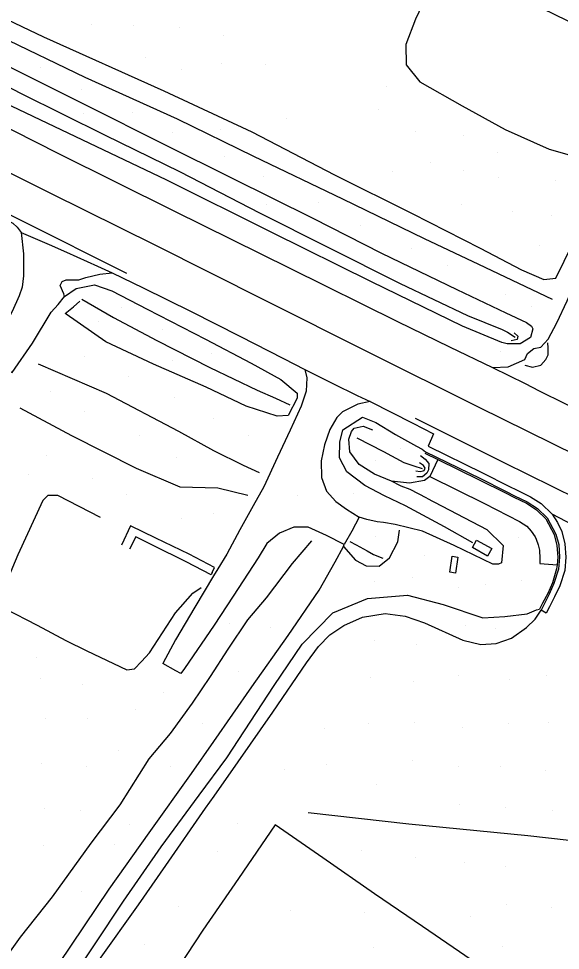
# Model space of a CAD drawing. Extents: x 1497074 to 1501343, y 481943 to 486114.
# Drawn here: x 1498919.7 to 1499095.8, y 482971.9 to 483274.9 of the extents above; entities that cross this region are included whole.
import ezdxf

# ---------------------------------------------------------------- set-up
doc = ezdxf.new("R2010")
doc.units = 0
doc.layers.add('PH Exist DTM Breakline', color=7, linetype='Continuous')
doc.layers.add('PH Exist DTM Point', color=7, linetype='Continuous')

msp = doc.modelspace()

# ---------------------------------------------------------------- linework, layer by layer
at = {"layer": 'PH Exist DTM Breakline'}
for points in [[(1498784.48, 483305.56), (1498813.75, 483290.11), (1498836.74, 483278.75), (1498855.38, 483269.63), (1498870.37, 483262.48), (1498896.52, 483249.33), (1498932.48, 483231.16), (1498970.2, 483212.38), (1499007.88, 483193.7), (1499042.83, 483176.44), (1499059.71, 483168.11), (1499073.74, 483161.49), (1499084.32, 483156.22), (1499088.85, 483153.89), (1499097.24, 483149.7), (1499106.66, 483144.98), (1499130.6, 483132.9), (1499159.76, 483118.26), (1499189.77, 483103.13), (1499214.09, 483091.09), (1499221.98, 483087.51), (1499239.54, 483078.85), (1499250.66, 483073.18)], [(1498778.21, 483294.55), (1498798.27, 483283.96), (1498815.21, 483275.38), (1498841.69, 483262.26), (1498865.88, 483250.33), (1498898.85, 483233.7), (1498930.11, 483218.13), (1498963.92, 483201.29), (1498999.71, 483183.39), (1499033.19, 483166.5), (1499069.03, 483148.6), (1499101.11, 483132.81), (1499139.53, 483113.67), (1499175.07, 483095.88), (1499208.2, 483079.36), (1499243.67, 483061.67)], [(1499116.19, 483263.58), (1499101.88, 483272.31), (1499078.28, 483283.89), (1499061.03, 483291.76), (1499057, 483291.43), (1499055.94, 483290.1), (1499048.7, 483274.69), (1499045.55, 483266.52), (1499045.64, 483259.89), (1499050.14, 483254.28), (1499063.8, 483246.49), (1499077.78, 483238.85), (1499092.15, 483232.4), (1499102.46, 483229.52)], [(1499093.22, 483183.55), (1499086.56, 483186.71), (1499069.25, 483194.92), (1499051.6, 483203.28), (1499025.08, 483216.21), (1498996.15, 483230.1), (1498971.36, 483242.15), (1498941.34, 483255.79), (1498913.39, 483269.21), (1498889.05, 483280.41), (1498880.91, 483284.14), (1498877.98, 483285.66), (1498873.45, 483288.04)], [(1498891.33, 483288.11), (1498899.51, 483282.51), (1498927.8, 483268.93), (1498966.91, 483251.44), (1498995.48, 483238.1), (1499022.34, 483224.12), (1499047.55, 483211.49), (1499069.72, 483200.24), (1499083.08, 483193.22), (1499090.34, 483190.11), (1499094.29, 483190.52), (1499099.66, 483201.57)], [(1498773.02, 483282.96), (1498807.62, 483265.68), (1498836.05, 483251.37), (1498863.12, 483237.95), (1498892.55, 483223.23), (1498920.68, 483209.2), (1498954.79, 483192.12)], [(1498771.12, 483280.88), (1498778.23, 483277.6), (1498794.48, 483269.68), (1498815.26, 483259.32), (1498829.09, 483252.35), (1498833.9, 483249.81), (1498842.56, 483245.19), (1498844.51, 483242.8), (1498852.91, 483238.85), (1498857.31, 483236.71), (1498858.96, 483237.01), (1498864.39, 483234.59), (1498877.56, 483228.47), (1498893.39, 483220.7), (1498908.11, 483213.49), (1498917.8, 483208.4), (1498919.18, 483207.03), (1498920.55, 483205.3)], [(1499076.69, 483169.61), (1499063.95, 483174.86), (1499034.34, 483189.34), (1499002.04, 483205.39), (1498967.65, 483222.49), (1498931.51, 483239.7), (1498898.44, 483255.46), (1498876.77, 483266.65), (1498873.27, 483270.33), (1498872.71, 483274.37), (1498874.03, 483277.03)], [(1498882.07, 483277.13), (1498908.62, 483263.2), (1498940.97, 483247.1), (1498967.33, 483233.83), (1498988.84, 483223.09), (1499015.29, 483209.96), (1499037.68, 483198.61), (1499062.09, 483186.77), (1499077.99, 483179.21), (1499084.76, 483176.04), (1499086.42, 483174.84), (1499086.81, 483173.98), (1499086.08, 483171.22), (1499082.66, 483169.15), (1499078.47, 483169.11), (1499076.69, 483169.61)], [(1498875.57, 483273.44), (1498895.84, 483263.29), (1498920.49, 483250.49), (1498947.58, 483237.07), (1498972.2, 483225.12), (1498997.99, 483211.71), (1499020.15, 483200.55), (1499043.73, 483188.78), (1499065.63, 483178.3), (1499076.88, 483173.77), (1499078.56, 483172.88), (1499081.05, 483171.26)], [(1499073.74, 483161.49), (1499078.81, 483161.64), (1499084.17, 483164.06), (1499085.09, 483165.97), (1499087.12, 483167.59), (1499089.39, 483168.02), (1499091.83, 483170.68), (1499094.61, 483175.97), (1499097.99, 483183.09), (1499100.93, 483189.89), (1499105.2, 483201.09), (1499110.37, 483213.65), (1499116.09, 483228.32), (1499119.47, 483237.73), (1499119.85, 483241.27), (1499122.29, 483246.42)], [(1498920.55, 483205.3), (1498921.29, 483198.37), (1498921.27, 483191.24), (1498920.82, 483187.6), (1498919.83, 483184.75), (1498917.56, 483179.64), (1498913.06, 483171.39), (1498909.35, 483164.77), (1498911.36, 483163.28), (1498914.66, 483161.28), (1498917.57, 483159.85), (1498924.24, 483169.36), (1498930.23, 483179.45), (1498932.53, 483181.92), (1498934.66, 483184.58), (1498934.36, 483185.35), (1498933.26, 483188.14), (1498933.89, 483189.39), (1498935.19, 483189.91), (1498939.28, 483189.92), (1498941.59, 483190.73), (1498946.11, 483191.79), (1498950.14, 483192.18)], [(1498920.55, 483205.3), (1498929.58, 483201.39), (1498935.29, 483198.98), (1498945.35, 483194.39), (1498950.12, 483192.19)], [(1498950.14, 483192.18), (1498960.19, 483187.31), (1498975.74, 483179.62), (1498991.55, 483171.65), (1499005.83, 483164.39), (1499012.7, 483160.77), (1499021.82, 483156.2), (1499029.68, 483152.39), (1499033.98, 483150.34), (1499047.79, 483143.37), (1499054.56, 483139.82)], [(1498934.66, 483184.58), (1498938.45, 483187.16), (1498944.35, 483188.29), (1498949.97, 483186.41), (1498961.51, 483180.38), (1498980.45, 483170.64), (1498995.33, 483162.82), (1499004.97, 483157.52), (1499010.22, 483153.07), (1499010.22, 483151.48), (1499007.31, 483145.83), (1499003.78, 483145.6), (1498993.7, 483148.83), (1498980.67, 483155.07), (1498963.49, 483162.57), (1498948.08, 483169.84), (1498935.17, 483178.75), (1498934.79, 483178.98), (1498937.56, 483181.19), (1498939.63, 483182.98)], [(1498940.24, 483183.61), (1498950.56, 483177.66), (1498964.64, 483170.26), (1498981.83, 483161.46), (1498997.26, 483154.09), (1499003.24, 483151.51), (1499007.83, 483149.29)], [(1499080.72, 483172.68), (1499081.97, 483171.63), (1499081.72, 483170.6), (1499079.79, 483170.13)], [(1499084.24, 483162.2), (1499086.67, 483161.59), (1499089.38, 483162.2), (1499091.05, 483164.01), (1499091.75, 483165.58), (1499091.83, 483167.82), (1499091.67, 483169.49)], [(1498926.04, 483162.64), (1498948.11, 483153.11), (1498971.66, 483140.75), (1498983.02, 483134.49), (1498992.63, 483129.72), (1498997.9, 483127.26)], [(1499012.7, 483160.77), (1499013.35, 483158.04), (1499013.14, 483153.76), (1499011.51, 483148.84), (1499007.93, 483141.1), (1499003.79, 483132.32), (1498999.36, 483122.6), (1498995.97, 483116.48), (1498991.55, 483108.71), (1498987.38, 483100.78), (1498984.43, 483095.95), (1498983.03, 483093.66), (1498976.93, 483083.5), (1498970.66, 483072.86), (1498966.55, 483065.23)], [(1499033.98, 483150.34), (1499029.99, 483149.56), (1499025.01, 483147.08), (1499023.12, 483145.2), (1499020.85, 483141.28), (1499019.09, 483136.35), (1499018.04, 483131.14), (1499018.09, 483125.63), (1499019.79, 483121.27), (1499022.77, 483117.92), (1499026.26, 483115.42), (1499030.39, 483112.74)], [(1498920.1, 483148.3), (1498936.84, 483139.35), (1498957.92, 483128.66), (1498972.09, 483122.67), (1498984.46, 483122.27), (1498994.15, 483119.93)], [(1499067.34, 483104.42), (1499058.12, 483109.58), (1499045.46, 483116.49), (1499038.59, 483119.75), (1499032.26, 483123.12), (1499026.34, 483127.49), (1499024, 483132.06), (1499024.08, 483137.21), (1499025.08, 483141.19), (1499031.45, 483145.3), (1499035.74, 483143.58), (1499042.18, 483139.64), (1499048.97, 483135.82), (1499050.8, 483134.86), (1499051.93, 483134.06)], [(1499048.53, 483145), (1499077.42, 483130.57), (1499101.14, 483118.83), (1499132.27, 483103.23), (1499167.07, 483085.85), (1499200.25, 483069.3), (1499222.5, 483058.16), (1499237.81, 483050.53)], [(1499053.36, 483126), (1499051.57, 483124.71), (1499046.71, 483123.85), (1499040.84, 483124.43), (1499035.39, 483126.72), (1499030.41, 483129.93), (1499027.34, 483133.98), (1499027.02, 483138.13), (1499027.87, 483140.62), (1499028.73, 483141.72), (1499031.68, 483142.4), (1499034.69, 483141.21)], [(1499029.66, 483138.61), (1499038.3, 483134.09), (1499044.94, 483130.55), (1499048.14, 483129.51), (1499050.84, 483128.56)], [(1499054.56, 483139.82), (1499052.81, 483135.86)], [(1499052.81, 483135.86), (1499070.48, 483127.22), (1499079, 483122.91), (1499081.74, 483121.56), (1499086.09, 483119.42)], [(1499050.29, 483132.78), (1499051.81, 483131.68), (1499052.97, 483130.25), (1499052.9, 483128.19), (1499052.32, 483127.08), (1499050.97, 483125.88), (1499049.17, 483125.84)], [(1499051.71, 483133.61), (1499055.95, 483131.52), (1499069.34, 483124.92), (1499077.88, 483120.67), (1499080.64, 483119.31), (1499084.74, 483117.29)], [(1499051.93, 483134.06), (1499069.59, 483125.43), (1499078.11, 483121.12), (1499080.86, 483119.76), (1499085.02, 483117.73)], [(1499055.95, 483131.52), (1499053.36, 483126), (1499071.16, 483117.25), (1499082.48, 483111.4), (1499084.84, 483109.9), (1499086.3, 483108.27), (1499087.53, 483106.43), (1499087.95, 483105.61), (1499088.51, 483103.77), (1499088.97, 483102), (1499089.07, 483099.37), (1499089.06, 483097.76), (1499094.74, 483097.3)], [(1499048.74, 483127.82), (1499050.16, 483127.62), (1499051.19, 483127.89), (1499051.45, 483127.98), (1499051.84, 483128.72), (1499051.28, 483129.62), (1499049.95, 483130.43)], [(1499052.41, 483118.93), (1499046.94, 483121.77), (1499044.08, 483122.81), (1499040.84, 483124.43)], [(1498946.3, 483112.71), (1498932.5, 483119.82), (1498929.2, 483119.85), (1498927.55, 483118.24), (1498919.43, 483100.52), (1498914.03, 483087.67), (1498913.86, 483084.77), (1498915.26, 483083.09), (1498925.68, 483077.61), (1498935.1, 483072.67), (1498941.85, 483069.32), (1498954.84, 483063.13), (1498957.35, 483063.48), (1498959.63, 483065.89), (1498962.28, 483068.7), (1498970.73, 483081.67), (1498976.36, 483088.09), (1498979.03, 483089.93)], [(1499086.09, 483119.42), (1499089.57, 483117.21), (1499093.13, 483113.75), (1499094.8, 483111.01), (1499096.23, 483108.07), (1499097.26, 483104.15), (1499097.5, 483099.72), (1499097.17, 483095.48), (1499095.56, 483090.48), (1499093.89, 483086.83), (1499092.21, 483083.63), (1499091.15, 483081.61)], [(1499052.41, 483118.93), (1499071.86, 483108.73), (1499077.15, 483103.55), (1499076.63, 483097.98), (1499075.62, 483097.5), (1499073.79, 483097.46), (1499061.26, 483103.54), (1499050.94, 483108.22), (1499042.05, 483110.38), (1499038.24, 483111.02), (1499036.26, 483111.27), (1499032.88, 483111.98), (1499030.39, 483112.74)], [(1499084.74, 483117.29), (1499087.97, 483115.17), (1499091.04, 483112.19), (1499093.79, 483107.12), (1499094.66, 483103.53), (1499094.99, 483099.75), (1499094.74, 483097.3), (1499094.53, 483095.94), (1499093.18, 483091.39), (1499091.64, 483087.91), (1499089.99, 483084.79), (1499088.96, 483082.83)], [(1499085.02, 483117.73), (1499088.32, 483115.63), (1499091.52, 483112.53), (1499094.34, 483107.29), (1499095.27, 483103.84), (1499095.5, 483099.74), (1499095.19, 483095.88), (1499093.64, 483091.21), (1499092.09, 483087.7), (1499090.5, 483084.52), (1499089.48, 483082.53)], [(1499148.42, 483080.72), (1499134.71, 483089.24), (1499117.93, 483099.02), (1499102.03, 483109.11), (1499093.13, 483113.75)], [(1498982.63, 483094.82), (1498983.38, 483096.43), (1498975.18, 483100.71), (1498964.34, 483105.98), (1498956.1, 483109.97), (1498953.09, 483103.71)], [(1499030.39, 483112.74), (1499027.99, 483108.17), (1499025.47, 483103.93), (1499019.75, 483106.83), (1499013.77, 483109.48), (1499009.13, 483109.56), (1499004.52, 483107.59), (1499000.38, 483104.25), (1498997.58, 483099.56), (1498989.44, 483087.11), (1498983.26, 483077.71), (1498973.58, 483063.58), (1498972.43, 483061.95), (1498970.81, 483062.8), (1498966.55, 483065.23)], [(1499025.24, 483103.23), (1499029.15, 483098.74), (1499032.65, 483096.9), (1499036.87, 483096.79), (1499040.19, 483099.5), (1499042.95, 483104.72), (1499043.51, 483108.51)], [(1499014.93, 483105.1), (1499008.63, 483097.73), (1499000.12, 483086.53), (1498994.12, 483079.42), (1498987.68, 483069.89), (1498981.92, 483060.98), (1498976.15, 483052.31), (1498968.99, 483042.39), (1498962.01, 483034.19), (1498952.61, 483019.22), (1498943.15, 483006.74), (1498930.58, 482989.34), (1498920.25, 482976.19), (1498906.43, 482957.09), (1498889.35, 482933.83), (1498876.16, 482915.79), (1498867.99, 482904.09)], [(1498884.82, 482897.83), (1498900.48, 482921.12), (1498916.43, 482944.3), (1498932.85, 482967.68), (1498949.18, 482991.77), (1498962.12, 483010.17), (1498975.9, 483029.46), (1498983.17, 483039.86), (1498995.49, 483057.58), (1499007.27, 483074.27), (1499017.41, 483089.06), (1499022.63, 483098.29), (1499025.24, 483103.23), (1499025.47, 483103.93)], [(1498982.63, 483094.82), (1498982.24, 483094.04), (1498974.19, 483098.27), (1498963.44, 483103.52), (1498957.75, 483106.36), (1498955.7, 483102.37)], [(1499027.39, 483104.84), (1499029.39, 483103.79), (1499032.99, 483101.81), (1499035.07, 483100.64), (1499038.03, 483099.4)], [(1498889.71, 482894.06), (1498899.25, 482908.41), (1498915.37, 482932.44), (1498934.7, 482959.19), (1498953.77, 482987.96), (1498966.08, 483005.61), (1498978.34, 483022.39), (1498987.33, 483034.52), (1499002.77, 483058.03), (1499011.84, 483071.47), (1499021.79, 483081.7), (1499033.11, 483086.29), (1499046.09, 483087.44), (1499057.71, 483084.41), (1499070.59, 483080), (1499077.77, 483080.44), (1499085, 483081.39), (1499088.03, 483082.65), (1499088.96, 483082.83)], [(1498945.98, 482968.92), (1498958.64, 482986.67), (1498967.58, 482999.54), (1498980.43, 483018.19), (1498983.27, 483022.05), (1498991.06, 483033.17), (1499002.33, 483049.4), (1499013.24, 483065.44), (1499017.18, 483070.76), (1499020.81, 483074.47), (1499025.36, 483077.53), (1499031.47, 483080.25), (1499038.8, 483081.47), (1499045.31, 483080.54), (1499051.61, 483078.42), (1499064.05, 483072.8), (1499069.95, 483071.38), (1499074.87, 483071.75), (1499079.84, 483073.4), (1499084.77, 483076.85), (1499087.59, 483079.6), (1499089.29, 483082.18), (1499089.48, 483082.53)], [(1499091.15, 483081.61), (1499089.48, 483082.53)], [(1499013.83, 483016.7), (1499046.53, 483013.11), (1499085.24, 483009.28), (1499125.47, 483004.72), (1499152.76, 483001.43), (1499165.98, 482999.31), (1499168.5, 482999.27)], [(1499054.24, 482910.2), (1499063.35, 482923.19), (1499074.49, 482939.54), (1499085.56, 482955.68), (1499068.79, 482967.41), (1499050.98, 482979.66), (1499035.39, 482990.3), (1499018.55, 483001.95), (1499003.1, 483012.7), (1498991.18, 482995.27), (1498979.58, 482978.43), (1498969.12, 482962.62)]]:
    msp.add_lwpolyline(points, dxfattribs=at)
for points in [[(1499068.53, 483105.29), (1499073.45, 483102.55), (1499072.1, 483100.14), (1499067.19, 483102.88)], [(1499062.47, 483099.81), (1499061.67, 483094.56), (1499059.79, 483094.85), (1499060.59, 483100.1)]]:
    msp.add_lwpolyline(points, close=True, dxfattribs=at)
at = {"layer": 'PH Exist DTM Point'}
for p, q in [((1498943.4, 483273.02), (1498943.4, 483273.02)), ((1498957.16, 483272.67), (1498957.16, 483272.67)), ((1498971.88, 483271.92), (1498971.88, 483271.92)), ((1498986.33, 483269.25), (1498986.33, 483269.25)), ((1498960.88, 483262.22), (1498960.88, 483262.22)), ((1498926.72, 483258.86), (1498926.72, 483258.86)), ((1498985.51, 483260.45), (1498985.51, 483260.45)), ((1498999.87, 483260.07), (1498999.87, 483260.07)), ((1498972.62, 483258.32), (1498972.62, 483258.32)), ((1499039.42, 483252.7), (1499039.42, 483252.7)), ((1498940.19, 483251.85), (1498940.19, 483251.85)), ((1498940.72, 483244.07), (1498940.72, 483244.07)), ((1498956.87, 483244.33), (1498956.87, 483244.33)), ((1499036.62, 483245.46), (1499036.62, 483245.46)), ((1499006.6, 483242.38), (1499006.6, 483242.38)), ((1498969.77, 483237.92), (1498969.77, 483237.92)), ((1498985.26, 483238.97), (1498985.26, 483238.97)), ((1499048.79, 483238.07), (1499048.79, 483238.07)), ((1499064.26, 483236.77), (1499064.26, 483236.77)), ((1499075.31, 483231.32), (1499075.31, 483231.32)), ((1498986.59, 483230.12), (1498986.59, 483230.12)), ((1499053.59, 483228.17), (1499053.59, 483228.17)), ((1499041.12, 483225.1), (1499041.12, 483225.1)), ((1499064.43, 483225.35), (1499064.43, 483225.35)), ((1498999.44, 483223.54), (1498999.44, 483223.54)), ((1499075.75, 483223.16), (1499075.75, 483223.16)), ((1499094.14, 483222.09), (1499094.14, 483222.09)), ((1499000.25, 483214.35), (1499000.25, 483214.35)), ((1499017.11, 483215.02), (1499017.11, 483215.02)), ((1499063.54, 483214.51), (1499063.54, 483214.51)), ((1499080.11, 483212.15), (1499080.11, 483212.15)), ((1499092.82, 483211.03), (1499092.82, 483211.03)), ((1499030.96, 483207.69), (1499030.96, 483207.69)), ((1499089.08, 483201.21), (1499089.08, 483201.21)), ((1499047.52, 483200.1), (1499047.52, 483200.1)), ((1499059.21, 483194.62), (1499059.21, 483194.62)), ((1499077.82, 483185.05), (1499077.82, 483185.05)), ((1498953.19, 483181.03), (1498953.19, 483181.03)), ((1499086.49, 483181.29), (1499086.49, 483181.29)), ((1498945.53, 483176.37), (1498945.53, 483176.37)), ((1498966.43, 483173.93), (1498966.43, 483173.93)), ((1498941.16, 483165.1), (1498941.16, 483165.1)), ((1498982.32, 483165.98), (1498982.32, 483165.98)), ((1499076.2, 483166.59), (1499076.2, 483166.59)), ((1498969.79, 483163.57), (1498969.79, 483163.57)), ((1498955.26, 483158.63), (1498955.26, 483158.63)), ((1498929.97, 483153.54), (1498929.97, 483153.54)), ((1498970.49, 483151.57), (1498970.49, 483151.57)), ((1498941.03, 483147.09), (1498941.03, 483147.09)), ((1498983.08, 483144.98), (1498983.08, 483144.98)), ((1498958.89, 483139.34), (1498958.89, 483139.34)), ((1498994.31, 483139.47), (1498994.31, 483139.47)), ((1499043.94, 483135.12), (1499043.94, 483135.12)), ((1498928.85, 483132.93), (1498928.85, 483132.93)), ((1498971.07, 483132.2), (1498971.07, 483132.2)), ((1499035.74, 483131.06), (1499035.74, 483131.06)), ((1498922.87, 483126.66), (1498922.87, 483126.66)), ((1498943.81, 483125.47), (1498943.81, 483125.47)), ((1498954.85, 483120.18), (1498954.85, 483120.18)), ((1499010.28, 483119.77), (1499010.28, 483119.77)), ((1499028.67, 483120.51), (1499028.67, 483120.51)), ((1498983.01, 483113.99), (1498983.01, 483113.99)), ((1498972.78, 483112.5), (1498972.78, 483112.5)), ((1499035.56, 483106.64), (1499035.56, 483106.64)), ((1499082.22, 483106.19), (1499082.22, 483106.19)), ((1499051.72, 483100.22), (1499051.72, 483100.22)), ((1499035.3, 483091.85), (1499035.3, 483091.85)), ((1499047.67, 483093.32), (1499047.67, 483093.32)), ((1499083.16, 483092.3), (1499083.16, 483092.3)), ((1499062.55, 483089.76), (1499062.55, 483089.76)), ((1499071.52, 483091.04), (1499071.52, 483091.04)), ((1498988.28, 483078.36), (1498988.28, 483078.36)), ((1499001.42, 483077.03), (1499001.42, 483077.03)), ((1499064.81, 483077.47), (1499064.81, 483077.47)), ((1499074.54, 483076.65), (1499074.54, 483076.65)), ((1499035.42, 483072.56), (1499035.42, 483072.56)), ((1499049.14, 483071.3), (1499049.14, 483071.3)), ((1498925.53, 483067.11), (1498925.53, 483067.11)), ((1498991.01, 483062.72), (1498991.01, 483062.72)), ((1498926.73, 483060.24), (1498926.73, 483060.24)), ((1499033.99, 483060.72), (1499033.99, 483060.72)), ((1499047.91, 483059.47), (1499047.91, 483059.47)), ((1499062.61, 483061.22), (1499062.61, 483061.22)), ((1499079.18, 483059.86), (1499079.18, 483059.86)), ((1499091.12, 483061.2), (1499091.12, 483061.2)), ((1498940.34, 483058.27), (1498940.34, 483058.27)), ((1498966.75, 483055.69), (1498966.75, 483055.69)), ((1498957.81, 483050.19), (1498957.81, 483050.19)), ((1498928.28, 483047.26), (1498928.28, 483047.26)), ((1498942.05, 483047.28), (1498942.05, 483047.28)), ((1498979.56, 483045.75), (1498979.56, 483045.75)), ((1499019.1, 483043.96), (1499019.1, 483043.96)), ((1499033.27, 483045.68), (1499033.27, 483045.68)), ((1499048.29, 483046.07), (1499048.29, 483046.07)), ((1499064.08, 483044.31), (1499064.08, 483044.31)), ((1499078.92, 483045.83), (1499078.92, 483045.83)), ((1499091.8, 483045.92), (1499091.8, 483045.92)), ((1498952.14, 483037), (1498952.14, 483037)), ((1498927.3, 483032.52), (1498927.3, 483032.52)), ((1498941.68, 483031.79), (1498941.68, 483031.79)), ((1498969.05, 483031.73), (1498969.05, 483031.73)), ((1499019.67, 483032.27), (1499019.67, 483032.27)), ((1499047.6, 483033.52), (1499047.6, 483033.52)), ((1499062.74, 483031.86), (1499062.74, 483031.86)), ((1499076.34, 483031.74), (1499076.34, 483031.74)), ((1499006.17, 483030.59), (1499006.17, 483030.59)), ((1499090.88, 483030.54), (1499090.88, 483030.54)), ((1499035.98, 483025.72), (1499035.98, 483025.72)), ((1499062.93, 483019.26), (1499062.93, 483019.26)), ((1498928.16, 483018.14), (1498928.16, 483018.14)), ((1498939.8, 483017.53), (1498939.8, 483017.53)), ((1499077.93, 483018.44), (1499077.93, 483018.44)), ((1499093.3, 483017.38), (1499093.3, 483017.38)), ((1498990.72, 483013.29), (1498990.72, 483013.29)), ((1498955.69, 483012.92), (1498955.69, 483012.92)), ((1498927.86, 483005.91), (1498927.86, 483005.91)), ((1498950.96, 483006.29), (1498950.96, 483006.29)), ((1498984.26, 483004), (1498984.26, 483004)), ((1499031.16, 483004.43), (1499031.16, 483004.43)), ((1499048.63, 483002.15), (1499048.63, 483002.15)), ((1499064.46, 483000.4), (1499064.46, 483000.4)), ((1499077.99, 482999.19), (1499077.99, 482999.19)), ((1498940.01, 482990.96), (1498940.01, 482990.96)), ((1498971.62, 482986.04), (1498971.62, 482986.04)), ((1499078.15, 482986.79), (1499078.15, 482986.79)), ((1499093, 482985.74), (1499093, 482985.74)), ((1499008.17, 482984.79), (1499008.17, 482984.79)), ((1499032.15, 482984.16), (1499032.15, 482984.16)), ((1499066.52, 482982.96), (1499066.52, 482982.96)), ((1498960.65, 482973.91), (1498960.65, 482973.91)), ((1499035.07, 482972.74), (1499035.07, 482972.74)), ((1499076.99, 482973.31), (1499076.99, 482973.31))]:
    msp.add_line(p, q, dxfattribs=at)

doc.saveas('drawing.dxf')
